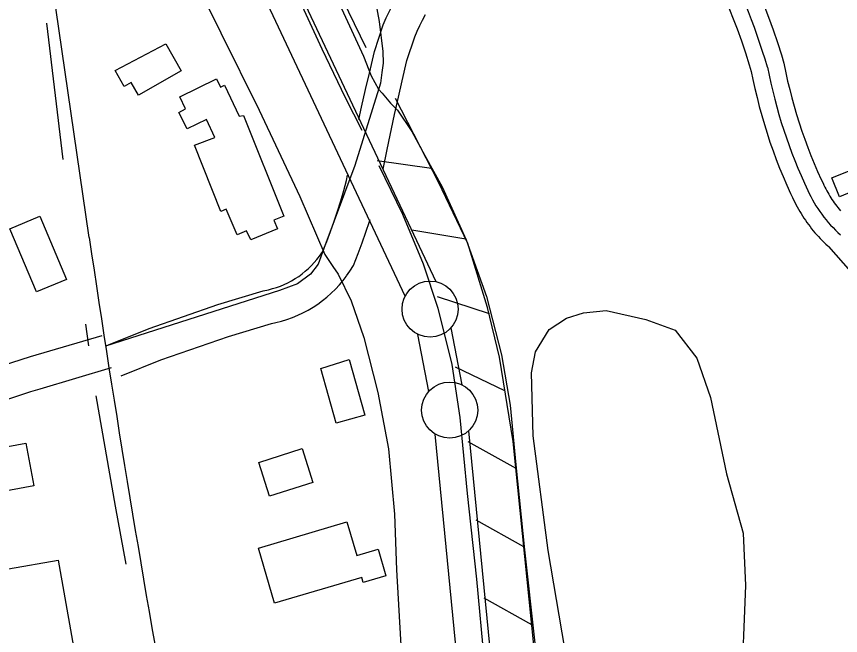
# Model space of a CAD drawing. Extents: x 3568792 to 3606828, y 529143 to 554785.
# Drawn here: x 3573791 to 3574526, y 539290 to 539841 of the extents above; entities that cross this region are included whole.
import ezdxf

# ---------------------------------------------------------------- set-up
doc = ezdxf.new("R2010")
doc.units = 0
for name, color, linetype in [('V-BLDG-OTLN', 7, 'Continuous'), ('V-FLOD-BASE', 7, 'Continuous'), ('V-LEVE-TOET', 7, 'Continuous'), ('V-ROAD-CNTR', 7, 'Continuous'), ('V-RRAP-FSHR', 7, 'Continuous'), ('V-SITE-VEGE', 7, 'Continuous'), ('V-SURV-LINE', 7, 'Continuous'), ('V-TOPO-SHOR', 7, 'Continuous')]:
    doc.layers.add(name, color=color, linetype=linetype)

msp = doc.modelspace()

# ---------------------------------------------------------------- linework, layer by layer
at = {"layer": 'V-BLDG-OTLN'}
for points in [[(3573924.22, 539816.66), (3573937.88, 539792.64), (3573899.76, 539770.97), (3573893.27, 539782.4), (3573887.11, 539778.9), (3573879.11, 539792.96)], [(3573936.7, 539769.52), (3573969.32, 539785.67), (3573973.01, 539778.2), (3573976.59, 539779.9), (3573989.61, 539752.38), (3573993.4, 539752.78), (3574029.35, 539663.09), (3574020.42, 539659.57), (3574023.58, 539652.01), (3573999.88, 539642.15), (3573996.02, 539650.05), (3573987.77, 539646.52), (3573977.95, 539669.53), (3573973.08, 539667.43), (3573949.83, 539726.54), (3573967.71, 539733.24), (3573960.32, 539749.39), (3573943.16, 539740.96), (3573935.79, 539755.72), (3573941.62, 539758.88)], [(3574597.33, 539700.65), (3574548.64, 539681.04), (3574545.47, 539688.92), (3574524.68, 539680.55), (3574517.88, 539697.43), (3574563.62, 539715.86), (3574559.05, 539727.19), (3574582.79, 539736.76)], [(3573784.97, 539651.99), (3573811.77, 539663.26), (3573835.49, 539606.85), (3573808.9, 539595.67)], [(3574087.7, 539535.67), (3574101.59, 539485.8), (3574076.04, 539478.68), (3574062.45, 539527.51)], [(3573750.85, 539452.05), (3573799.4, 539461.09), (3573806.49, 539423.01), (3573747.08, 539411.94), (3573745.85, 539418.53), (3573734.58, 539416.44), (3573730.24, 539442.9), (3573741.95, 539444.38), (3573741.25, 539446.79), (3573751.57, 539448.95)], [(3574045.64, 539456.34), (3574055.21, 539426.08), (3574016.47, 539413.82), (3574006.98, 539443.81)], [(3574006.76, 539367.38), (3574085.64, 539390.77), (3574094.29, 539360.96), (3574113.37, 539366.5), (3574120.27, 539342.83), (3574100.15, 539336.98), (3574098.91, 539341.23), (3574020.98, 539318.54)], [(3573739.41, 539341.26), (3573828.23, 539356.86), (3573858.61, 539183.95), (3573789.77, 539171.86), (3573785.31, 539197.2), (3573765.27, 539193.68)]]:
    msp.add_lwpolyline(points, close=True, dxfattribs=at)
at = {"layer": 'V-FLOD-BASE'}
for points in [[(3573902.51, 540185.09), (3573902.32, 540168.49), (3573904.71, 540161.21), (3573912.59, 540133.39), (3573928.17, 540097.68), (3573949.83, 540050.39), (3573973.19, 539998.48), (3574021.18, 539901.3), (3574047.21, 539847.08), (3574063.12, 539812.36), (3574084.08, 539769.06), (3574098.94, 539739.97)], [(3574114.15, 539708.24), (3574135.11, 539664.93), (3574153.43, 539620.61), (3574166.72, 539581.22), (3574179.1, 539531.2), (3574186.16, 539483.79), (3574192.72, 539416.12), (3574201.02, 539339.84), (3574207.98, 539266.2), (3574214.17, 539202.52), (3574221.39, 539136.19), (3574228.72, 539057.58), (3574233.92, 538994.55), (3574237.18, 538962.37)]]:
    msp.add_lwpolyline(points, dxfattribs=at)
at = {"layer": 'V-LEVE-TOET'}
for points in [[(3573785.08, 540340.84), (3573801.46, 540270.64), (3573822.2, 540187.74), (3573841.82, 540093.31), (3573849.29, 540071.55), (3573856.64, 540062.51), (3573862.45, 540056.42), (3573875, 540043.27), (3573884.2, 540031.83), (3573911.42, 539970.21), (3573945.54, 539882.58), (3573973.31, 539826.42), (3574007.27, 539757.59), (3574043.72, 539680.89), (3574066, 539628.93), (3574072.96, 539618.51), (3574077.68, 539611.45), (3574089.4, 539587.9), (3574100.6, 539555.25), (3574113.16, 539506.24), (3574122.69, 539455.99)], [(3574075.34, 539860.02), (3574100.37, 539805.66), (3574107.2, 539788.14), (3574113.67, 539776.37), (3574116.87, 539772.68), (3574124.39, 539764.03), (3574130.81, 539757.72), (3574143.41, 539738.72), (3574155.11, 539717.3)], [(3574155.11, 539717.3), (3574170.52, 539689.23), (3574191.85, 539642.12), (3574210.18, 539591.65), (3574223.37, 539539.61), (3574231.04, 539494.8), (3574236.05, 539441.78), (3574243.99, 539366.05), (3574253.21, 539282.75)], [(3574122.69, 539455.99), (3574128.05, 539397.82), (3574129.7, 539348.11), (3574135.41, 539249.92), (3574135.97, 539185.04), (3574139.11, 539103.81), (3574146.9, 539045.05), (3574153.56, 538975.98), (3574156.28, 538942.65), (3574156.97, 538932.95), (3574157.66, 538923.86), (3574157.72, 538916.59), (3574159.46, 538905.93)]]:
    msp.add_lwpolyline(points, dxfattribs=at)
at = {"layer": 'V-ROAD-CNTR'}
for points in [[(3573855.77, 539644.28), (3573799.19, 540033.28)], [(3574104.99, 539886.9), (3574114.47, 539836.55), (3574117.54, 539809.91), (3574117.82, 539799.6), (3574116.65, 539791.13), (3574115.5, 539781.72), (3574092.65, 539708.42), (3574065.13, 539634.53), (3574059.9, 539620.33), (3574053.1, 539611.7), (3574041.62, 539602.95), (3574025.37, 539596.88), (3573870.45, 539547.5)], [(3574096.26, 539749.21), (3574098.58, 539760.28), (3574102.26, 539776.08), (3574105.65, 539790.67), (3574110.04, 539809.93), (3574118.05, 539833.64), (3574120.71, 539839.98), (3574123.46, 539845.97), (3574126.41, 539851.86), (3574129.36, 539857.31)], [(3574457.38, 539851.53), (3574461.57, 539840.41), (3574465.58, 539829.33), (3574469.37, 539818.08), (3574472.95, 539806.9), (3574475.21, 539799.49), (3574476.88, 539791.06), (3574478.53, 539783.58), (3574480.34, 539776.04), (3574482.23, 539768.51), (3574484.28, 539761.11), (3574486.47, 539753.69), (3574488.75, 539746.28), (3574491.17, 539739), (3574493.73, 539731.73), (3574496.43, 539724.46), (3574499.26, 539717.26), (3574502.17, 539710.1), (3574505.22, 539703.03), (3574508.42, 539696), (3574510.06, 539692.51), (3574510.87, 539690.75), (3574511.65, 539689.16), (3574512.5, 539687.51), (3574513.36, 539685.89), (3574514.22, 539684.35), (3574515.16, 539682.74), (3574516.09, 539681.17), (3574517.03, 539679.68), (3574518.02, 539678.15), (3574519.05, 539676.64), (3574520.11, 539675.13), (3574521.18, 539673.65), (3574522.24, 539672.24), (3574523.36, 539670.82), (3574524.53, 539669.38), (3574525.7, 539667.99)], [(3574425.22, 539851.08), (3574429.43, 539840.62), (3574433.43, 539830.02), (3574437.25, 539819.44), (3574440.87, 539808.71), (3574444.32, 539797.95), (3574446.08, 539792.19), (3574447.51, 539784.91), (3574449.3, 539776.84), (3574451.21, 539768.89), (3574453.22, 539760.86), (3574455.43, 539752.87), (3574457.75, 539745.04), (3574460.17, 539737.13), (3574462.79, 539729.27), (3574465.53, 539721.52), (3574468.41, 539713.75), (3574471.4, 539706.13), (3574474.5, 539698.51), (3574477.8, 539690.87), (3574481.19, 539683.42), (3574482.86, 539679.84), (3574483.8, 539677.82), (3574484.85, 539675.69), (3574485.89, 539673.65), (3574486.99, 539671.58), (3574488.15, 539669.49), (3574489.3, 539667.52), (3574490.5, 539665.51), (3574491.77, 539663.49), (3574493.04, 539661.54), (3574494.36, 539659.6), (3574495.68, 539657.72), (3574497.04, 539655.83), (3574498.49, 539653.91), (3574499.94, 539652.07), (3574501.39, 539650.29), (3574502.88, 539648.5), (3574504.44, 539646.72), (3574506, 539644.98), (3574507.62, 539643.26), (3574509.22, 539641.61), (3574510.88, 539639.94), (3574512.58, 539638.31), (3574514.28, 539636.73), (3574514.98, 539636.1), (3574654.16, 539478.07)], [(3574117.78, 539705.13), (3574121.37, 539722.77), (3574127.87, 539753.8), (3574131.48, 539769.28), (3574134.89, 539783.94), (3574138.95, 539801.78), (3574146.13, 539823.02), (3574148.18, 539827.91), (3574150.52, 539833), (3574153.02, 539838), (3574155.68, 539842.92)], [(3573872.98, 539548.68), (3573909.25, 539563.27), (3573970.57, 539584.47), (3574010.89, 539596.8), (3574015.6, 539597.74), (3574019.2, 539598.65), (3574022.75, 539599.73), (3574026.25, 539600.97), (3574029.67, 539602.38), (3574033.03, 539603.95), (3574036.31, 539605.69), (3574039.5, 539607.57), (3574042.59, 539609.6), (3574045.59, 539611.78), (3574048.47, 539614.11), (3574051.24, 539616.56), (3574053.89, 539619.14), (3574056.4, 539621.85), (3574058.79, 539624.67), (3574061.07, 539627.64), (3574061.05, 539627.62), (3574063.14, 539630.64), (3574064.56, 539632.92), (3574067.61, 539640.65), (3574070.95, 539649.6), (3574074.15, 539658.64), (3574077.19, 539667.75), (3574080.07, 539676.93), (3574082.8, 539686.18), (3574085.24, 539695.03), (3574086.16, 539699.85)], [(3573884.17, 539520.85), (3573919.76, 539535.15), (3573979.87, 539555.93), (3574018.26, 539567.68), (3574022.23, 539568.48), (3574027.22, 539569.73), (3574032.15, 539571.23), (3574036.99, 539572.95), (3574041.75, 539574.91), (3574046.4, 539577.09), (3574050.95, 539579.49), (3574055.38, 539582.11), (3574059.68, 539584.93), (3574063.83, 539587.96), (3574067.83, 539591.18), (3574071.68, 539594.59), (3574075.36, 539598.18), (3574078.86, 539601.94), (3574082.17, 539605.86), (3574084.86, 539609.37), (3574085.28, 539609.92), (3574088.22, 539614.16), (3574091.47, 539619.38), (3574095.61, 539629.89), (3574099.15, 539639.35), (3574102.52, 539648.89), (3574105.73, 539658.51), (3574106.28, 539660.25)], [(3573866.98, 539556.72), (3573803.23, 539537.79)], [(3573803.19, 539537.78), (3573794.83, 539535.27), (3573786.43, 539532.67), (3573778.05, 539529.99), (3573769.7, 539527.23), (3573761.37, 539524.39), (3573753.07, 539521.48), (3573744.8, 539518.49), (3573736.55, 539515.42), (3573728.33, 539512.28), (3573720.15, 539509.06), (3573711.99, 539505.77), (3573703.86, 539502.4), (3573695.77, 539498.96), (3573687.7, 539495.44), (3573679.67, 539491.85), (3573671.68, 539488.18), (3573663.78, 539484.48)], [(3573875.52, 539527.96), (3573811.77, 539509.03)], [(3573811.81, 539509.04), (3573803.58, 539506.58), (3573795.44, 539504.05), (3573787.33, 539501.46), (3573779.24, 539498.78), (3573771.17, 539496.04), (3573763.13, 539493.22), (3573755.12, 539490.32), (3573747.14, 539487.35), (3573739.18, 539484.31), (3573731.25, 539481.19), (3573723.35, 539478), (3573715.48, 539474.74), (3573707.64, 539471.41), (3573699.83, 539468), (3573692.05, 539464.52), (3573684.31, 539460.97), (3573676.53, 539457.32)]]:
    msp.add_lwpolyline(points, dxfattribs=at)
for centre, radius, start, end in [((3573826.36, 539605.98), 662.09, 16.6641, 37.25842), ((3574909.96, 539881.9), 457.48, 190.8428, 205.33011), ((3574604.76, 539735.67), 119.07, 204.55971, 228.37842), ((3588152.89, 541764.01), 14453.41, 188.433377, 190.295533)]:
    msp.add_arc(centre, radius, start, end, dxfattribs=at)
at = {"layer": 'V-RRAP-FSHR'}
for p, q in [((3574160.89, 539705.79), (3574112.53, 539712.52)), ((3574191.59, 539642.88), (3574143.4, 539650.73)), ((3574212.69, 539576.19), (3574166.25, 539591.26)), ((3574226.5, 539507.58), (3574182.48, 539528.72)), ((3574236.38, 539438.32), (3574193.75, 539462.14)), ((3574243.45, 539368.67), (3574200.83, 539392.5)), ((3574250.53, 539299.03), (3574207.9, 539322.85))]:
    msp.add_line(p, q, dxfattribs=at)
for points in [[(3574102.68, 539813.14), (3573902.76, 540224.73)], [(3574285.36, 538956.15), (3574233.93, 539462.4), (3574221.56, 539537.54), (3574210.98, 539581.79), (3574193.47, 539638.98), (3574167.13, 539693.58), (3574129.03, 539768.11)]]:
    msp.add_lwpolyline(points, dxfattribs=at)
at = {"layer": 'V-SITE-VEGE'}
msp.add_lwpolyline([(3574279.83, 539278.14), (3574265.04, 539365.29), (3574251.68, 539467.52), (3574250.15, 539523.62), (3574253.62, 539542.35), (3574265.92, 539562.2), (3574281.41, 539572.21), (3574296.44, 539577.01), (3574316.68, 539579.27), (3574352.08, 539571.26), (3574378.14, 539561.62), (3574397.58, 539536.85), (3574409.84, 539501.63), (3574423.93, 539433.7), (3574438.94, 539380.83), (3574440.91, 539334.1), (3574437.07, 539237.95)], dxfattribs=at)
at = {"layer": 'V-SURV-LINE'}
for points in [[(3573900.06, 540166.2), (3574164.76, 539604.87)], [(3574137.62, 539592.07), (3573872.93, 540153.41)], [(3574158.67, 539507.15), (3574148.8, 539557.93)], [(3574178.24, 539563.66), (3574188.12, 539512.88)], [(3574194.08, 539471.99), (3574317.28, 538212.36)], [(3574287.42, 538209.43), (3574164.22, 539469.06)]]:
    msp.add_lwpolyline(points, dxfattribs=at)
for centre in [(3574159.71, 539580.4), (3574177.21, 539490.41)]:
    msp.add_circle(centre, 25, dxfattribs=at)
at = {"layer": 'V-TOPO-SHOR'}
for p, q in [((3573817.74, 539835.32), (3573832.37, 539713.79)), ((3573852.47, 539566.92), (3573855.26, 539547.69))]:
    msp.add_line(p, q, dxfattribs=at)
msp.add_lwpolyline([(3573861.78, 539503.1), (3573878.83, 539404.79), (3573888.47, 539353.23)], dxfattribs=at)

doc.saveas('drawing.dxf')
